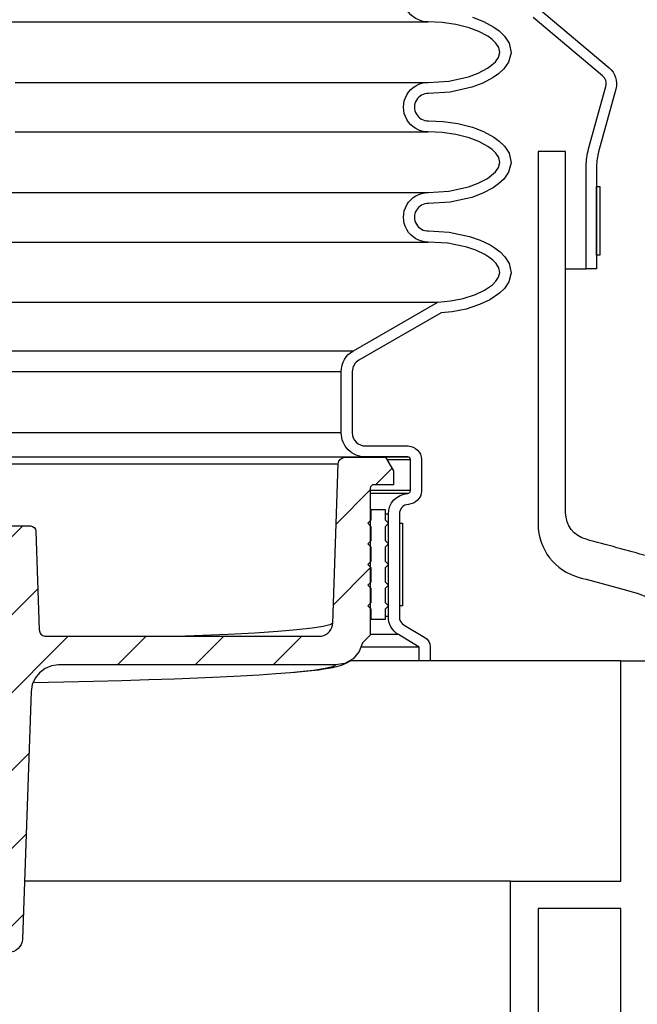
# Model space of a CAD drawing. Extents: x -169 to 7270, y -140 to 2984.
# Tile 621 of 656: x 6748.24 to 6753.85, y 965.59 to 974.54. Entities that reach past the tile are written whole.
import ezdxf

# ---------------------------------------------------------------- set-up
doc = ezdxf.new("R2010")
doc.units = 0
doc.header["$MEASUREMENT"] = 0
doc.header["$PDSIZE"] = 1
doc.layers.get('DEFPOINTS').update_dxf_attribs({"linetype": 'CONTINUOUS'})
for name, color, linetype in [('DIM', 3, 'CONTINUOUS'), ('FRP-SUMP', 2, 'CONTINUOUS'), ('MULTI-PORT-SHROUD', 1, 'CONTINUOUS'), ('MULTI-PORT-SPILL-BUCKET', 1, 'CONTINUOUS'), ('MULTI-PORT-SPILL-BUCKET-HATCH', 7, 'CONTINUOUS'), ('MULTI-PORT-SPILL-BUCKET-SHROUD', 1, 'CONTINUOUS')]:
    doc.layers.add(name, color=color, linetype=linetype)
doc.styles.add('SIMPLEX', font='simplex')
doc.dimstyles.new('DIM64', dxfattribs={"dimscale": 64, "dimtxt": 0.09375, "dimasz": 0.09375, "dimexe": 0.0625, "dimexo": 0.0625, "dimgap": 0.046875, "dimtad": 1, "dimdec": 4, "dimzin": 3, "dimdsep": 46, "dimlunit": 4, "dimtxsty": 'SIMPLEX', "dimcen": 0, "dimclrd": 256, "dimclre": 256, "dimclrt": 256, "dimadec": 0, "dimazin": 0, "dimtfac": 1, "dimtdec": 4, "dimtmove": 0, "dimatfit": 3, "dimfxl": 1, "dimfrac": 2, "dimtolj": 1, "dimtzin": 0, "dimarcsym": 0})

# ---------------------------------------------------------------- blocks, each defined once
blk = doc.blocks.new('*D74')
at = {"layer": 'DEFPOINTS', "color": 0, "transparency": 16777216}
for p in [(7015.7004, 978.296), (6391.6943, 978.0147), (6391.6943, 700.5233)]:
    blk.add_point(p, dxfattribs=at)
at = {"layer": 'DIM', "lineweight": -2, "transparency": 16777216}
for p, q in [((7015.7004, 974.296), (7015.7004, 696.5233)), ((6391.6943, 974.0147), (6391.6943, 696.5233)), ((7009.7004, 700.5233), (6397.6943, 700.5233))]:
    blk.add_line(p, q, dxfattribs=at)
at = {"layer": 'DIM', "transparency": 16777216}
for points in [[(6397.6943, 701.5233), (6397.6943, 699.5233), (6391.6943, 700.5233)], [(7009.7004, 701.5233), (7009.7004, 699.5233), (7015.7004, 700.5233)]]:
    blk.add_solid(points, dxfattribs=at)
at = {"layer": 'DIM', "transparency": 16777216, "insert": (6703.6974, 708.0947), "char_height": 6, "attachment_point": 5, "style": 'SIMPLEX'}
blk.add_mtext('\\A1;52\'-0" (F.V. TANK SLAB)', dxfattribs=at)

msp = doc.modelspace()

# ---------------------------------------------------------------- hatches: boundary and pattern name
at = {"layer": 'MULTI-PORT-SPILL-BUCKET-HATCH', "linetype": 'Continuous'}
h = msp.add_hatch(dxfattribs=at)
h.set_pattern_fill('LINE', color=256, scale=4, angle=45, style=0)
h.set_pattern_definition([(45, (-1228.06447, -192.00985), (-0.35355339, 0.35355339), [])])
edge = h.paths.add_edge_path()
edge.add_line((6751.42695, 968.94556), (6751.3567, 968.87536))
edge.add_line((6751.3567, 968.87536), (6751.32561, 968.796))
edge.add_line((6751.32561, 968.796), (6751.26976, 968.7317))
edge.add_line((6751.26976, 968.7317), (6751.19563, 968.6899))
edge.add_line((6751.19563, 968.6899), (6751.11171, 968.67538))
edge.add_line((6751.11171, 968.67538), (6748.59559, 968.67538))
edge.add_line((6748.59559, 968.67538), (6748.53204, 968.66703))
edge.add_line((6748.53204, 968.66703), (6748.47293, 968.64304))
edge.add_line((6748.47293, 968.64304), (6748.42184, 968.60509))
edge.add_line((6748.42184, 968.60509), (6748.38222, 968.55534))
edge.add_line((6748.38222, 968.55534), (6748.35628, 968.49715))
edge.add_line((6748.35628, 968.49715), (6748.34575, 968.43396))
edge.add_line((6748.34575, 968.43396), (6748.26716, 966.18349))
edge.add_arc((6748.14224, 966.18785), 0.125, 270, 358, ccw=False)
edge.add_line((6748.14224, 966.06285), (6747.9614, 966.06285))
edge.add_line((6747.9614, 966.06285), (6747.85854, 966.16572))
edge.add_line((6747.85854, 966.16572), (6747.83644, 966.87536))
edge.add_line((6747.83644, 966.87536), (6747.8567, 966.87536))
edge.add_arc((6747.8567, 967.00036), 0.125, 270, 360)
edge.add_line((6747.9817, 967.00036), (6747.9817, 968.25036))
edge.add_arc((6747.8567, 968.25036), 0.125, 0, 90)
edge.add_line((6747.8567, 968.37536), (6747.83644, 968.37536))
edge.add_line((6747.83644, 968.37536), (6747.85864, 969.08826))
edge.add_line((6747.85864, 969.08826), (6747.95824, 969.18786))
edge.add_line((6747.95824, 969.18786), (6747.95824, 969.37536))
edge.add_line((6747.95824, 969.37536), (6747.99433, 969.43786))
edge.add_line((6747.99433, 969.43786), (6748.02544, 969.43786))
edge.add_arc((6748.02545, 969.48786), 0.05, 269.996427, 360.000659)
edge.add_line((6748.07545, 969.48786), (6748.07545, 969.88786))
edge.add_arc((6748.12544, 969.88786), 0.05, 89.996427, 180.000659, ccw=False)
edge.add_line((6748.12545, 969.93786), (6748.33966, 969.93786))
edge.add_arc((6748.33966, 969.88786), 0.05, 1.99832, 90.004096, ccw=False)
edge.add_line((6748.38963, 969.88961), (6748.42093, 968.99342))
edge.add_line((6748.42093, 968.99342), (6748.42138, 968.98783))
edge.add_line((6748.42138, 968.98783), (6748.42236, 968.9823))
edge.add_line((6748.42236, 968.9823), (6748.42541, 968.97266))
edge.add_line((6748.42541, 968.97266), (6748.43003, 968.96366))
edge.add_line((6748.43003, 968.96366), (6748.4361, 968.95558))
edge.add_line((6748.4361, 968.95558), (6748.44343, 968.94862))
edge.add_line((6748.44343, 968.94862), (6748.45182, 968.943))
edge.add_line((6748.45182, 968.943), (6748.46104, 968.93886))
edge.add_line((6748.46104, 968.93886), (6748.47082, 968.93633))
edge.add_line((6748.47082, 968.93633), (6748.48089, 968.93548))
edge.add_line((6748.48089, 968.93548), (6750.9604, 968.93548))
edge.add_line((6750.9604, 968.93548), (6750.972, 968.93602))
edge.add_line((6750.972, 968.93602), (6750.9835, 968.93763))
edge.add_line((6750.9835, 968.93763), (6751.00379, 968.94327))
edge.add_line((6751.00379, 968.94327), (6751.02287, 968.95221))
edge.add_line((6751.02287, 968.95221), (6751.04016, 968.96426))
edge.add_line((6751.04016, 968.96426), (6751.0552, 968.97903))
edge.add_line((6751.0552, 968.97903), (6751.06753, 968.99613))
edge.add_line((6751.06753, 968.99613), (6751.07684, 969.01504))
edge.add_line((6751.07684, 969.01504), (6751.08281, 969.03526))
edge.add_line((6751.08281, 969.03526), (6751.08533, 969.05619))
edge.add_line((6751.08533, 969.05619), (6751.13584, 970.50254))
edge.add_arc((6751.1983, 970.50036), 0.0625, 90, 178, ccw=False)
edge.add_line((6751.1983, 970.56286), (6751.56578, 970.56286))
edge.add_line((6751.56578, 970.56286), (6751.63795, 970.43786))
edge.add_line((6751.63795, 970.43786), (6751.63795, 970.31286))
edge.add_line((6751.63795, 970.31286), (6751.4582, 970.31286))
edge.add_arc((6751.4582, 970.28161), 0.03125, 90, 180)
edge.add_line((6751.42695, 970.28161), (6751.42695, 968.94556))

# ---------------------------------------------------------------- linework, layer by layer
at = {"layer": 'FRP-SUMP', "color": 7, "linetype": 'Continuous'}
for p, q in [((6753.70045, 968.71159), (6751.35548, 968.71159)), ((6752.70045, 966.71159), (6748.2856, 966.71159))]:
    msp.add_line(p, q, dxfattribs=at)
at = {"layer": 'FRP-SUMP'}
msp.add_lwpolyline([(6753.85082, 969.32614, -0.3361649), (6754.21572, 968.84474), (6754.21572, 966.63109), (6754.40723, 966.47039), (6754.56585, 966.47039), (6754.56572, 966.63109), (6754.56572, 968.84474, 0.3361649), (6753.94539, 969.66312, 0.003128), (6753.38578, 969.81672, -0.3395034), (6753.20045, 970.05822), (6753.20045, 973.34109), (6752.95072, 973.34109), (6752.95072, 969.95415, 0.3398565), (6753.322, 969.471, -0.0035037)], format="xyb", close=True, dxfattribs=at)
for points in [[(6752.70045, 956.57108), (6752.70045, 966.71159), (6753.70045, 966.71159), (6753.70045, 968.71159), (6753.95045, 968.71159), (6753.95045, 968.53471, 0.4142136), (6754.01045, 968.47471), (6754.08045, 968.47471, -0.4142136), (6754.14045, 968.41471), (6754.14045, 968.20909, -0.4142136), (6754.07795, 968.14659), (6754.01545, 968.14659, 0.3867683), (6753.95045, 968.08409), (6753.95045, 967.33409, 0.3867683), (6754.01545, 967.27159), (6754.07795, 967.27159, -0.4142136), (6754.14045, 967.20909), (6754.14045, 966.83409, -0.4142136), (6754.07795, 966.77159), (6754.01045, 966.77159, 0.4142136), (6753.95045, 966.71159), (6753.95392, 956.87655, -0.0082217)], [(6753.70045, 956.65861), (6753.70045, 966.46159), (6752.95045, 966.46159), (6752.95045, 956.74136, -0.0103677)]]:
    msp.add_lwpolyline(points, format="xyb", dxfattribs=at)
at = {"layer": 'MULTI-PORT-SHROUD', "color": 7}
msp.add_line((6753.20045, 972.27355), (6753.38795, 972.27355), dxfattribs=at)
at = {"layer": 'MULTI-PORT-SHROUD', "color": 1, "linetype": 'Continuous'}
for points in [[(6752.96537, 974.62992), (6753.59583, 974.10089, -0.2932778), (6753.65609, 973.90753), (6753.4996, 973.33865)], [(6753.4996, 973.33865, 0.0672127), (6753.4817, 973.20603), (6753.4817, 972.27355), (6753.38795, 972.27355), (6753.38795, 973.20603, -0.0672127), (6753.40921, 973.36351), (6753.5657, 973.9324, 0.2932774), (6753.53557, 974.02908), (6752.90511, 974.5581, -0.4663069)]]:
    msp.add_lwpolyline(points, format="xyb", dxfattribs=at)
at = {"layer": 'MULTI-PORT-SHROUD', "color": 7, "linetype": 'Continuous'}
msp.add_lwpolyline([(6753.4817, 972.39855), (6753.4817, 973.02355), (6753.5117, 973.02355), (6753.5117, 972.39855)], close=True, dxfattribs=at)
at = {"layer": 'MULTI-PORT-SPILL-BUCKET', "color": 7, "linetype": 'Continuous'}
for p, q in [((6751.77549, 970.56286), (6747.82544, 970.56286)), ((6747.82544, 970.50254), (6751.13584, 970.50254))]:
    msp.add_line(p, q, dxfattribs=at)
at = {"layer": 'MULTI-PORT-SPILL-BUCKET', "color": 2, "linetype": 'Continuous'}
for p, q in [((6751.43545, 969.36911), (6751.42695, 969.36911)), ((6751.43545, 969.18161), (6751.42695, 969.18161)), ((6751.3567, 968.87536), (6751.35675, 968.87536))]:
    msp.add_line(p, q, dxfattribs=at)
at = {"layer": 'MULTI-PORT-SPILL-BUCKET', "linetype": 'Continuous'}
for points in [[(6748.12545, 969.93786), (6748.33966, 969.93786, -0.4040555), (6748.38963, 969.88961), (6748.42093, 968.99342), (6748.42138, 968.98783), (6748.42236, 968.9823), (6748.42541, 968.97266), (6748.43003, 968.96366), (6748.4361, 968.95558), (6748.44343, 968.94862), (6748.45182, 968.943), (6748.46104, 968.93886), (6748.47082, 968.93633), (6748.48089, 968.93548), (6750.9604, 968.93548), (6750.972, 968.93602), (6750.9835, 968.93763), (6751.00379, 968.94327), (6751.02287, 968.95221), (6751.04016, 968.96426), (6751.0552, 968.97903), (6751.06753, 968.99613), (6751.07684, 969.01504), (6751.08281, 969.03526), (6751.08533, 969.05619), (6751.13584, 970.50254, -0.4040262), (6751.1983, 970.56286), (6751.56578, 970.56286), (6751.63795, 970.43786), (6751.63795, 970.31286), (6751.4582, 970.31286, 0.4142136), (6751.42695, 970.28161), (6751.42695, 968.94556)], [(6751.42695, 968.94556), (6751.3567, 968.87536), (6751.32561, 968.796), (6751.26976, 968.7317), (6751.19563, 968.6899), (6751.11171, 968.67538), (6748.59559, 968.67538), (6748.53204, 968.66703), (6748.47293, 968.64304), (6748.42184, 968.60509), (6748.38222, 968.55534), (6748.35628, 968.49715), (6748.34575, 968.43396), (6748.26716, 966.18349, -0.4040262), (6748.14224, 966.06285)]]:
    msp.add_lwpolyline(points, format="xyb", dxfattribs=at)
at = {"layer": 'MULTI-PORT-SPILL-BUCKET', "color": 2, "linetype": 'Continuous'}
msp.add_lwpolyline([(6751.43545, 969.36911), (6751.4042, 969.40036), (6751.43545, 969.43161), (6751.43545, 969.55661), (6751.4042, 969.58786), (6751.43545, 969.61911), (6751.43545, 969.74411), (6751.4042, 969.77536), (6751.43545, 969.80661), (6751.43545, 969.93161), (6751.4042, 969.96286), (6751.43545, 969.99411), (6751.43545, 970.08786), (6751.56045, 970.08786), (6751.56045, 969.99411), (6751.5917, 969.96286), (6751.56045, 969.93161), (6751.56045, 969.80661), (6751.5917, 969.77536), (6751.56045, 969.74411), (6751.56045, 969.61911), (6751.5917, 969.58786), (6751.56045, 969.55661), (6751.56045, 969.43161), (6751.5917, 969.40036), (6751.56045, 969.36911), (6751.56045, 969.24411), (6751.5917, 969.21286), (6751.56045, 969.18161), (6751.56045, 969.08786), (6751.43545, 969.08786), (6751.43545, 969.18161), (6751.4042, 969.21286), (6751.43545, 969.24411)], close=True, dxfattribs=at)
at = {"layer": 'MULTI-PORT-SPILL-BUCKET', "color": 7, "linetype": 'Continuous'}
for points in [[(6751.08511, 969.05438), (6751.06036, 969.03885), (6750.99752, 969.02348), (6750.8973, 969.00834), (6750.76057, 968.99359), (6750.58738, 968.97929), (6750.37879, 968.96549), (6750.13717, 968.95234), (6749.74849, 968.93552)], [(6751.26976, 968.7317), (6751.25919, 968.72341), (6751.24245, 968.71091), (6751.22701, 968.70094), (6751.21034, 968.69158), (6751.1952, 968.6842), (6751.17745, 968.67664), (6751.16114, 968.67062), (6751.13947, 968.66366), (6751.11852, 968.65792), (6751.08324, 968.64978), (6751.04659, 968.64269), (6751.00526, 968.63575), (6750.95826, 968.62925), (6750.95058, 968.62832), (6750.94365, 968.62734), (6750.92749, 968.62587), (6750.91224, 968.62551)], [(6751.10986, 968.67531), (6751.11099, 968.67359), (6751.08414, 968.65768), (6751.01763, 968.64147), (6750.91224, 968.62551), (6750.81585, 968.6146), (6750.70075, 968.60392), (6750.56736, 968.59349), (6750.41616, 968.58337), (6750.24773, 968.57358), (6750.06266, 968.56417), (6749.86164, 968.55516), (6749.64539, 968.5466), (6749.41472, 968.53851), (6749.17047, 968.53092), (6748.91352, 968.52386), (6748.64482, 968.51736), (6748.36535, 968.51143)], [(6750.94365, 968.62734), (6750.91802, 968.6242), (6750.89128, 968.6211), (6750.83397, 968.61494), (6750.77062, 968.60894), (6750.74415, 968.60668), (6750.70075, 968.60392)]]:
    msp.add_lwpolyline(points, dxfattribs=at)
at = {"layer": 'MULTI-PORT-SPILL-BUCKET-SHROUD', "color": 7, "linetype": 'Continuous'}
for p, q in [((6748.12673, 974.51816), (6751.95292, 974.51816)), ((6748.20044, 973.96816), (6751.95291, 973.96816)), ((6748.20044, 973.51816), (6751.95291, 973.51816)), ((6747.82544, 972.96816), (6751.95291, 972.96816)), ((6747.82544, 972.51816), (6751.95291, 972.51816)), ((6747.82544, 971.97082), (6752.03905, 971.97082)), ((6747.82544, 971.5306), (6751.27273, 971.5306)), ((6747.82544, 971.34092), (6751.16295, 971.34092)), ((6751.16295, 970.78379), (6747.82544, 970.78379)), ((6751.79232, 970.54004), (6751.57895, 970.54004)), ((6751.79232, 970.25879), (6751.42695, 970.25879)), ((6751.76603, 970.23374), (6751.42695, 970.23374)), ((6751.43545, 970.08786), (6751.42695, 970.08786)), ((6751.43545, 969.99411), (6751.42696, 969.99411)), ((6751.59045, 970.04662), (6751.56045, 970.04662)), ((6751.43545, 969.80661), (6751.42695, 969.80661)), ((6751.43545, 969.61911), (6751.42695, 969.61911)), ((6751.43545, 969.43161), (6751.42695, 969.43161)), ((6751.43545, 969.24411), (6751.42695, 969.24411)), ((6751.69042, 969.21286), (6751.69545, 969.21286)), ((6751.43545, 969.08786), (6751.42695, 969.08786)), ((6751.59045, 969.11522), (6751.56045, 969.11522)), ((6751.68189, 968.95066), (6751.42695, 968.95066)), ((6751.87045, 968.83817), (6751.34213, 968.83817)), ((6751.87045, 968.71286), (6751.24506, 968.71286))]:
    msp.add_line(p, q, dxfattribs=at)
at = {"layer": 'MULTI-PORT-SPILL-BUCKET-SHROUD', "linetype": 'Continuous'}
for points in [[(6751.87045, 968.83817), (6751.68189, 968.95066, -0.2641245), (6751.59045, 969.11522), (6751.59045, 970.04662, -0.3957054), (6751.76603, 970.23374, 0.3636484), (6751.79232, 970.25879), (6751.79232, 970.54004, 0.3507712), (6751.76732, 970.56504), (6751.3817, 970.56504, -0.4142136), (6751.16295, 970.78379), (6751.16295, 971.34092, -0.2685301), (6751.27273, 971.5306), (6752.03905, 971.97082), (6752.1559, 971.98291), (6752.27049, 972.00603), (6752.38217, 972.04234), (6752.46235, 972.07975), (6752.53512, 972.12968), (6752.56682, 972.16089), (6752.59146, 972.19773), (6752.60206, 972.24065), (6752.59356, 972.28412), (6752.5698, 972.32188), (6752.53857, 972.35366), (6752.50345, 972.3809), (6752.46567, 972.40444), (6752.38593, 972.44259), (6752.30225, 972.47124), (6752.12936, 972.50711), (6751.95291, 972.51816, -1.0000007), (6751.95291, 972.96816), (6752.13847, 972.98034), (6752.31916, 973.02017), (6752.40711, 973.05263), (6752.4901, 973.09658), (6752.52845, 973.12407), (6752.56274, 973.15642), (6752.59028, 973.19535), (6752.60287, 973.24037), (6752.59271, 973.28587), (6752.56627, 973.32589), (6752.53249, 973.35898), (6752.49441, 973.38696), (6752.41163, 973.43176), (6752.3236, 973.46477), (6752.20226, 973.49544), (6752.07836, 973.51273), (6751.95291, 973.51816, -1.0000007), (6751.95291, 973.96816), (6752.13848, 973.98034), (6752.31916, 974.02017), (6752.40712, 974.05263), (6752.49011, 974.09658), (6752.52845, 974.12407), (6752.56275, 974.15642), (6752.59029, 974.19535), (6752.60287, 974.24037), (6752.59272, 974.28587), (6752.56628, 974.32589), (6752.5325, 974.35898), (6752.49442, 974.38696), (6752.41164, 974.43176), (6752.32361, 974.46477), (6752.20226, 974.49544), (6752.07837, 974.51273), (6751.95292, 974.51816, -1.0000002), (6751.95292, 974.96816)], [(6752.3535, 974.56035), (6752.45319, 974.52298), (6752.54808, 974.47162), (6752.59742, 974.43537), (6752.64385, 974.38988), (6752.6863, 974.32563), (6752.70594, 974.23764), (6752.68194, 974.15175), (6752.63862, 974.09052), (6752.59218, 974.04671), (6752.54288, 974.01137), (6752.44801, 973.96113), (6752.34737, 973.92399), (6752.1526, 973.88105), (6751.95571, 973.86813, 1.0187717), (6751.95476, 973.61818), (6752.08746, 973.61243), (6752.22148, 973.59372), (6752.3535, 973.56035), (6752.45318, 973.52298), (6752.54808, 973.47162), (6752.59741, 973.43537), (6752.64384, 973.38988), (6752.6863, 973.32563), (6752.70593, 973.23764), (6752.68193, 973.15175), (6752.63862, 973.09052), (6752.59217, 973.04671), (6752.54287, 973.01137), (6752.448, 972.96113), (6752.34736, 972.92399), (6752.15259, 972.88105), (6751.95571, 972.86813, 1.0221364), (6751.95558, 972.61819), (6752.14271, 972.60647), (6752.32871, 972.56788), (6752.42384, 972.53531), (6752.51384, 972.49225), (6752.56069, 972.46306), (6752.60517, 972.42856), (6752.64869, 972.38428), (6752.68813, 972.32159), (6752.70444, 972.23814), (6752.68434, 972.15672), (6752.64426, 972.09681), (6752.59899, 972.05222), (6752.51211, 971.99262), (6752.41891, 971.94913), (6752.29592, 971.90914), (6752.17097, 971.88394), (6752.07046, 971.87354), (6751.32254, 971.44389, 0.2685301), (6751.26295, 971.34092), (6751.26295, 970.78379, 0.4142136), (6751.3817, 970.66504), (6751.77086, 970.66504, -0.384095), (6751.89232, 970.54358), (6751.89232, 970.25521, -0.3805779), (6751.77238, 970.13394, 0.3957054), (6751.69045, 970.04662), (6751.69045, 969.11467, 0.2641245), (6751.73359, 969.03626), (6751.92168, 968.92405, -0.2641245), (6751.97045, 968.84172), (6751.97045, 968.71286), (6751.87045, 968.71286), (6751.87045, 968.83817)]]:
    msp.add_lwpolyline(points, format="xyb", dxfattribs=at)
at = {"layer": 'MULTI-PORT-SPILL-BUCKET-SHROUD', "color": 7, "linetype": 'Continuous'}
msp.add_lwpolyline([(6751.69545, 969.96286), (6751.72045, 969.96286), (6751.72045, 969.21286), (6751.69545, 969.21286), (6751.69545, 969.96286), (6751.69419, 969.96286), (6751.69042, 969.96286)], dxfattribs=at)

# ---------------------------------------------------------------- dimensions: what is measured, and where the dimension line sits
at = {"layer": 'DIM'}
dim = msp.add_linear_dim(base=(6391.69428, 700.52328), p1=(7015.70045, 978.29596), p2=(6391.69428, 978.01471), angle=180, text='<> (F.V. TANK SLAB)', dimstyle='DIM64', dxfattribs=at)
dim.commit()
dim.dimension.update_dxf_attribs({"geometry": '*D74', "text_midpoint": (6703.69736, 708.09471)})

doc.saveas('drawing.dxf')
